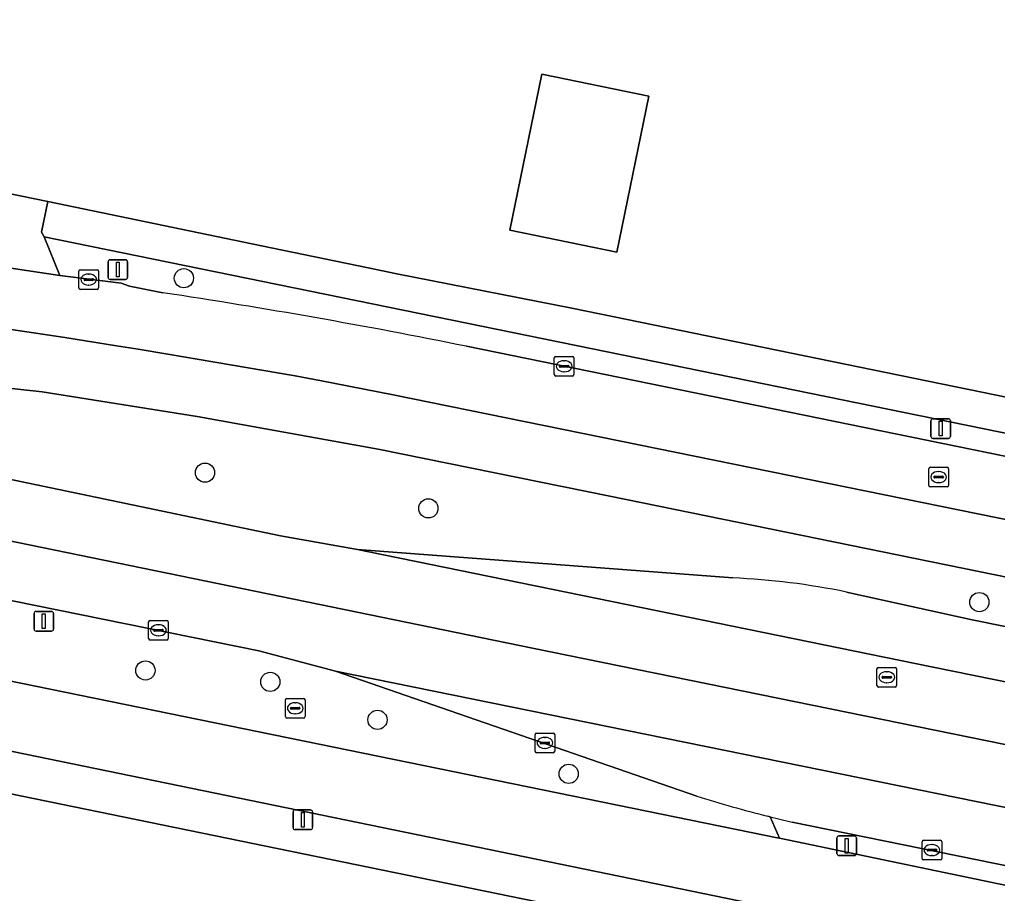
# Model space of a CAD drawing. Extents: x 157692 to 159674, y 381452 to 383291.
# Drawn here: x 158373.4 to 158423.17, y 382119.29 to 382163.8 of the extents above; entities that cross this region are included whole.
import ezdxf

# ---------------------------------------------------------------- set-up
doc = ezdxf.new("R2010")
doc.units = 0
for name, color, linetype in [('IMGEO_Berm_groen', 7, 'Continuous'), ('IMGEO_Boom', 7, 'Continuous'), ('IMGEO_Erf', 7, 'Continuous'), ('IMGEO_Fietspad_gesloten', 7, 'Continuous'), ('IMGEO_Kolk', 7, 'Continuous'), ('IMGEO_Lichtmast', 7, 'Continuous'), ('IMGEO_Pand', 7, 'Continuous'), ('IMGEO_Rijbaan_lokaal_open', 7, 'Continuous'), ('IMGEO_Rijbaan_regionaal_gesloten', 7, 'Continuous'), ('IMGEO_Rioolput', 7, 'Continuous'), ('IMGEO_Voetpad_open', 7, 'Continuous')]:
    doc.layers.add(name, color=color, linetype=linetype)

msp = doc.modelspace()

# ---------------------------------------------------------------- linework, layer by layer
at = {"layer": 'IMGEO_Berm_groen'}
for points in [[(158374.656, 382152.742), (158375.449, 382150.768), (158378.563, 382150.38), (158378.992, 382150.214), (158380.686, 382149.885)], [(158396.14, 382147.161), (158448.457, 382136.469), (158449.501, 382137.443), (158374.656, 382152.742)], [(158344.713, 382146.125), (158352.288, 382144.578), (158357.221, 382143.564), (158371.964, 382140.573), (158386.686, 382137.51), (158390.605, 382136.81), (158409.702, 382135.36)], [(158403.45, 382139.53), (158391.658, 382141.923), (158382.438, 382143.582), (158374.541, 382144.834), (158372.362, 382145.076)], [(158389.479, 382130.608), (158385.572, 382131.651), (158358.314, 382137.179), (158346.937, 382139.54), (158342.861, 382135.288), (158345.026, 382134.852), (158346.023, 382134.679), (158352.956, 382133.799), (158354.958, 382133.543), (158355.92, 382133.406), (158356.182, 382133.329), (158356.236, 382133.545), (158364.316, 382131.865), (158411.39, 382122.244), (158411.877, 382122.143), (158412.089, 382122.099), (158411.605, 382123.193), (158411.489, 382123.222)], [(158494.863, 382120.858), (158403.45, 382139.53)], [(158415.49, 382134.641), (158421.885, 382133.229), (158438.59, 382129.851), (158494.288, 382118.578)], [(158407.873, 382124.252), (158389.479, 382130.608)]]:
    msp.add_lwpolyline(points, dxfattribs=at)
for centre, radius, start, end in [((158334.701, 381843.801), 309.519, 78.55087, 81.45601), ((158408.178, 382099.435), 35.957, 78.2669, 87.5708), ((158426.276, 382181.998), 60.607, 252.32317, 255.87814)]:
    msp.add_arc(centre, radius, start, end, dxfattribs=at)
at = {"layer": 'IMGEO_Boom'}
for centre in [(158381.763, 382150.626), (158382.836, 382140.722), (158394.208, 382138.903), (158422.256, 382134.129), (158379.804, 382130.649), (158386.161, 382130.068), (158391.619, 382128.133), (158401.352, 382125.383)]:
    msp.add_circle(centre, 0.489, dxfattribs=at)
at = {"layer": 'IMGEO_Erf'}
for points in [[(158329.552, 382163.801), (158340.615, 382161.542), (158340.738, 382161.516), (158348.172, 382159.953), (158353.898, 382158.823), (158363.885, 382156.775), (158374.834, 382154.535), (158385.72, 382152.276), (158391.139, 382151.151), (158392.597, 382150.848), (158401.504, 382149.101), (158450.952, 382138.97), (158451.002, 382139.245), (158458.092, 382137.811), (158458.013, 382137.476), (158474.845, 382134.113)], [(158482.902, 382100.939), (158451.557, 382108.262), (158420.864, 382114.543), (158420.794, 382114.557), (158413.202, 382116.111), (158407.519, 382117.274), (158341.43, 382130.834), (158335.43, 382132.061), (158334.656, 382132.219), (158219.414, 382155.844), (158206.316, 382158.502)]]:
    msp.add_lwpolyline(points, dxfattribs=at)
msp.add_lwpolyline([(158405.43, 382159.904), (158403.797, 382151.961), (158398.351, 382153.081), (158399.984, 382161.025)], close=True, dxfattribs=at)
at = {"layer": 'IMGEO_Fietspad_gesloten'}
msp.add_lwpolyline([(158425.259, 382119.357), (158412.089, 382122.099), (158411.877, 382122.143), (158411.39, 382122.244), (158364.316, 382131.865), (158356.236, 382133.545), (158356.182, 382133.329), (158355.402, 382130.125), (158363.947, 382128.382), (158413.639, 382118.174), (158421.294, 382116.601), (158452.239, 382110.244), (158494.143, 382100.466)], dxfattribs=at)
at = {"layer": 'IMGEO_Kolk'}
for p, q in [((158376.417, 382150.133), (158376.417, 382150.985)), ((158376.492, 382151.059), (158377.344, 382151.059)), ((158377.418, 382150.985), (158377.418, 382150.133)), ((158376.676, 382150.553), (158376.676, 382150.565)), ((158377.114, 382150.516), (158376.716, 382150.516)), ((158376.719, 382150.602), (158377.117, 382150.602)), ((158376.905, 382150.839), (158376.93, 382150.839)), ((158377.16, 382150.565), (158377.16, 382150.553)), ((158377.344, 382150.059), (158376.492, 382150.059)), ((158376.928, 382150.279), (158376.903, 382150.279)), ((158400.618, 382145.717), (158400.618, 382146.569)), ((158400.693, 382146.643), (158401.545, 382146.643)), ((158401.106, 382146.423), (158401.131, 382146.423)), ((158401.619, 382146.569), (158401.619, 382145.717)), ((158400.877, 382146.137), (158400.877, 382146.149)), ((158401.315, 382146.1), (158400.917, 382146.1)), ((158400.92, 382146.186), (158401.318, 382146.186)), ((158401.361, 382146.149), (158401.361, 382146.137)), ((158401.545, 382145.643), (158400.693, 382145.643)), ((158401.129, 382145.863), (158401.104, 382145.863)), ((158379.965, 382132.27), (158379.965, 382133.122)), ((158380.04, 382133.196), (158380.892, 382133.196)), ((158380.453, 382132.976), (158380.478, 382132.976)), ((158380.966, 382133.122), (158380.966, 382132.27)), ((158380.224, 382132.69), (158380.224, 382132.702)), ((158380.662, 382132.653), (158380.264, 382132.653)), ((158380.267, 382132.739), (158380.665, 382132.739)), ((158380.708, 382132.702), (158380.708, 382132.69)), ((158380.892, 382132.196), (158380.04, 382132.196)), ((158380.476, 382132.416), (158380.451, 382132.416)), ((158399.639, 382126.535), (158399.639, 382127.387)), ((158399.714, 382127.461), (158400.566, 382127.461)), ((158399.941, 382127.004), (158400.339, 382127.004)), ((158400.127, 382127.241), (158400.152, 382127.241)), ((158400.64, 382127.387), (158400.64, 382126.535)), ((158399.898, 382126.955), (158399.898, 382126.967)), ((158400.336, 382126.918), (158399.938, 382126.918)), ((158400.15, 382126.681), (158400.125, 382126.681)), ((158400.382, 382126.967), (158400.382, 382126.955)), ((158400.566, 382126.461), (158399.714, 382126.461)), ((158419.34, 382121.074), (158419.34, 382121.926)), ((158419.415, 382122), (158420.267, 382122)), ((158419.642, 382121.543), (158420.04, 382121.543)), ((158419.828, 382121.78), (158419.853, 382121.78)), ((158420.341, 382121.926), (158420.341, 382121.074)), ((158419.599, 382121.494), (158419.599, 382121.506)), ((158420.037, 382121.457), (158419.639, 382121.457)), ((158419.851, 382121.22), (158419.826, 382121.22)), ((158420.083, 382121.506), (158420.083, 382121.494)), ((158420.267, 382121), (158419.415, 382121))]:
    msp.add_line(p, q, dxfattribs=at)
for points in [[(158376.417, 382150.133), (158376.417, 382150.985)], [(158376.492, 382151.059), (158377.344, 382151.059)], [(158377.418, 382150.985), (158377.418, 382150.133)], [(158377.344, 382150.059), (158376.492, 382150.059)], [(158400.618, 382145.717), (158400.618, 382146.569)], [(158400.693, 382146.643), (158401.545, 382146.643)], [(158401.619, 382146.569), (158401.619, 382145.717)], [(158401.545, 382145.643), (158400.693, 382145.643)], [(158379.965, 382132.27), (158379.965, 382133.122)], [(158380.04, 382133.196), (158380.892, 382133.196)], [(158380.966, 382133.122), (158380.966, 382132.27)], [(158380.892, 382132.196), (158380.04, 382132.196)], [(158399.639, 382126.535), (158399.639, 382127.387)], [(158399.714, 382127.461), (158400.566, 382127.461)], [(158400.64, 382127.387), (158400.64, 382126.535)], [(158400.566, 382126.461), (158399.714, 382126.461)], [(158419.34, 382121.074), (158419.34, 382121.926)], [(158419.415, 382122), (158420.267, 382122)], [(158420.341, 382121.926), (158420.341, 382121.074)], [(158420.267, 382121), (158419.415, 382121)]]:
    msp.add_lwpolyline(points, dxfattribs=at)
for centre, radius, start, end in [((158376.494, 382150.983), 0.0765, 91.552, 178.448), ((158376.494, 382150.983), 0.0765, 91.552, 178.448), ((158377.342, 382150.983), 0.0765, 1.552, 88.448), ((158377.342, 382150.983), 0.0765, 1.552, 88.448), ((158376.716, 382150.562), 0.0403, 85.8775, 175.7526), ((158376.713, 382150.552), 0.0366, 178.938, 274.7102), ((158377.117, 382150.559), 0.043, 264.8664, 352.4533), ((158377.121, 382150.564), 0.0386, 1.7309, 96.639), ((158376.494, 382150.135), 0.0765, 181.552, 268.448), ((158376.494, 382150.135), 0.0765, 181.552, 268.448), ((158377.342, 382150.135), 0.0765, 271.552, 358.448), ((158377.342, 382150.135), 0.0765, 271.552, 358.448), ((158400.695, 382146.567), 0.0765, 91.552, 178.448), ((158400.695, 382146.567), 0.0765, 91.552, 178.448), ((158401.543, 382146.567), 0.0765, 1.552, 88.448), ((158401.543, 382146.567), 0.0765, 1.552, 88.448), ((158400.917, 382146.146), 0.0403, 85.8775, 175.7526), ((158400.914, 382146.136), 0.0366, 178.938, 274.7102), ((158401.318, 382146.143), 0.043, 264.8664, 352.4533), ((158401.322, 382146.148), 0.0386, 1.7309, 96.639), ((158400.695, 382145.719), 0.0765, 181.552, 268.448), ((158400.695, 382145.719), 0.0765, 181.552, 268.448), ((158401.543, 382145.719), 0.0765, 271.552, 358.448), ((158401.543, 382145.719), 0.0765, 271.552, 358.448), ((158380.042, 382133.12), 0.0765, 91.552, 178.448), ((158380.042, 382133.12), 0.0765, 91.552, 178.448), ((158380.89, 382133.12), 0.0765, 1.552, 88.448), ((158380.89, 382133.12), 0.0765, 1.552, 88.448), ((158380.264, 382132.699), 0.0403, 85.8775, 175.7526), ((158380.261, 382132.689), 0.0366, 178.938, 274.7102), ((158380.665, 382132.696), 0.043, 264.8664, 352.4533), ((158380.669, 382132.701), 0.0386, 1.7309, 96.639), ((158380.042, 382132.272), 0.0765, 181.552, 268.448), ((158380.042, 382132.272), 0.0765, 181.552, 268.448), ((158380.89, 382132.272), 0.0765, 271.552, 358.448), ((158380.89, 382132.272), 0.0765, 271.552, 358.448), ((158399.716, 382127.385), 0.0765, 91.552, 178.448), ((158399.716, 382127.385), 0.0765, 91.552, 178.448), ((158399.938, 382126.964), 0.0403, 85.8775, 175.7526), ((158400.343, 382126.966), 0.0386, 1.7309, 96.639), ((158400.564, 382127.385), 0.0765, 1.552, 88.448), ((158400.564, 382127.385), 0.0765, 1.552, 88.448), ((158399.716, 382126.537), 0.0765, 181.552, 268.448), ((158399.716, 382126.537), 0.0765, 181.552, 268.448), ((158399.935, 382126.954), 0.0366, 178.938, 274.7102), ((158400.339, 382126.961), 0.043, 264.8664, 352.4533), ((158400.564, 382126.537), 0.0765, 271.552, 358.448), ((158400.564, 382126.537), 0.0765, 271.552, 358.448), ((158419.417, 382121.924), 0.0765, 91.552, 178.448), ((158419.417, 382121.924), 0.0765, 91.552, 178.448), ((158419.639, 382121.503), 0.0403, 85.8775, 175.7526), ((158420.044, 382121.505), 0.0386, 1.7309, 96.639), ((158420.265, 382121.924), 0.0765, 1.552, 88.448), ((158420.265, 382121.924), 0.0765, 1.552, 88.448), ((158419.417, 382121.076), 0.0765, 181.552, 268.448), ((158419.417, 382121.076), 0.0765, 181.552, 268.448), ((158419.636, 382121.493), 0.0366, 178.938, 274.7102), ((158420.04, 382121.5), 0.043, 264.8664, 352.4533), ((158420.265, 382121.076), 0.0765, 271.552, 358.448), ((158420.265, 382121.076), 0.0765, 271.552, 358.448)]:
    msp.add_arc(centre, radius, start, end, dxfattribs=at)
for centre, major_axis, ratio, start_param, end_param in [((158376.904, 382150.559), (-0.387, 0.002), 0.722429, 4.712389, 7.853982), ((158376.929, 382150.559), (-0.39, 0.002), 0.717154, 1.570796, 4.712389), ((158401.105, 382146.143), (-0.387, 0.002), 0.722429, 4.712389, 7.853982), ((158401.13, 382146.143), (-0.39, 0.002), 0.717154, 1.570796, 4.712389), ((158380.452, 382132.696), (-0.387, 0.002), 0.722429, 4.712389, 7.853982), ((158380.477, 382132.696), (-0.39, 0.002), 0.717154, 1.570796, 4.712389), ((158400.126, 382126.961), (-0.387, 0.002), 0.722429, 4.712389, 7.853982), ((158400.151, 382126.961), (-0.39, 0.002), 0.717154, 1.570796, 4.712389), ((158419.827, 382121.5), (-0.387, 0.002), 0.722429, 4.712389, 7.853982), ((158419.852, 382121.5), (-0.39, 0.002), 0.717154, 1.570796, 4.712389)]:
    msp.add_ellipse(centre, major_axis=major_axis, ratio=ratio, start_param=start_param, end_param=end_param, dxfattribs=at)
at = {"layer": 'IMGEO_Lichtmast'}
for p, q in [((158377.906, 382150.666), (158377.906, 382151.466)), ((158377.906, 382151.466), (158377.906, 382150.666)), ((158378.006, 382151.566), (158378.796, 382151.566)), ((158378.796, 382151.566), (158378.006, 382151.566)), ((158378.896, 382151.466), (158378.896, 382150.666)), ((158378.896, 382150.666), (158378.896, 382151.466)), ((158378.796, 382150.566), (158378.006, 382150.566)), ((158378.006, 382150.566), (158378.796, 382150.566)), ((158419.89, 382143.467), (158420.68, 382143.467)), ((158420.68, 382143.467), (158419.89, 382143.467)), ((158419.79, 382142.567), (158419.79, 382143.367)), ((158419.79, 382143.367), (158419.79, 382142.567)), ((158420.78, 382143.367), (158420.78, 382142.567)), ((158420.78, 382142.567), (158420.78, 382143.367)), ((158420.68, 382142.467), (158419.89, 382142.467)), ((158419.89, 382142.467), (158420.68, 382142.467)), ((158374.135, 382132.752), (158374.135, 382133.552)), ((158374.135, 382133.552), (158374.135, 382132.752)), ((158374.235, 382133.652), (158375.025, 382133.652)), ((158375.025, 382133.652), (158374.235, 382133.652)), ((158375.125, 382133.552), (158375.125, 382132.752)), ((158375.125, 382132.752), (158375.125, 382133.552)), ((158375.025, 382132.652), (158374.235, 382132.652)), ((158374.235, 382132.652), (158375.025, 382132.652)), ((158387.421, 382123.542), (158388.211, 382123.542)), ((158388.211, 382123.542), (158387.421, 382123.542)), ((158387.321, 382122.642), (158387.321, 382123.442)), ((158387.321, 382123.442), (158387.321, 382122.642)), ((158388.311, 382123.442), (158388.311, 382122.642)), ((158388.311, 382122.642), (158388.311, 382123.442)), ((158388.211, 382122.542), (158387.421, 382122.542)), ((158387.421, 382122.542), (158388.211, 382122.542)), ((158415.005, 382121.323), (158415.005, 382122.123)), ((158415.005, 382122.123), (158415.005, 382121.323)), ((158415.105, 382122.223), (158415.895, 382122.223)), ((158415.895, 382122.223), (158415.105, 382122.223)), ((158415.995, 382122.123), (158415.995, 382121.323)), ((158415.995, 382121.323), (158415.995, 382122.123)), ((158415.895, 382121.223), (158415.105, 382121.223)), ((158415.105, 382121.223), (158415.895, 382121.223))]:
    msp.add_line(p, q, dxfattribs=at)
for points in [[(158378.326, 382151.441), (158378.476, 382151.441), (158378.476, 382150.691), (158378.326, 382150.691), (158378.326, 382151.441)], [(158420.21, 382143.342), (158420.36, 382143.342), (158420.36, 382142.592), (158420.21, 382142.592), (158420.21, 382143.342)], [(158374.555, 382133.527), (158374.705, 382133.527), (158374.705, 382132.777), (158374.555, 382132.777), (158374.555, 382133.527)], [(158387.741, 382123.417), (158387.891, 382123.417), (158387.891, 382122.667), (158387.741, 382122.667), (158387.741, 382123.417)], [(158415.425, 382122.098), (158415.575, 382122.098), (158415.575, 382121.348), (158415.425, 382121.348), (158415.425, 382122.098)]]:
    msp.add_lwpolyline(points, dxfattribs=at)
for centre, start, end in [((158378.006, 382151.466), 90, 180), ((158378.006, 382151.466), 90, 180), ((158378.796, 382151.466), 0, 90), ((158378.796, 382151.466), 360, 90), ((158378.006, 382150.666), 180, 270), ((158378.006, 382150.666), 180, 270), ((158378.796, 382150.666), 270, 0), ((158378.796, 382150.666), 270, 0), ((158419.89, 382143.367), 90, 180), ((158419.89, 382143.367), 90, 180), ((158420.68, 382143.367), 0, 90), ((158420.68, 382143.367), 360, 90), ((158419.89, 382142.567), 180, 270), ((158419.89, 382142.567), 180, 270), ((158420.68, 382142.567), 270, 0), ((158420.68, 382142.567), 270, 0), ((158374.235, 382133.552), 90, 180), ((158374.235, 382133.552), 90, 180), ((158375.025, 382133.552), 0, 90), ((158375.025, 382133.552), 360, 90), ((158374.235, 382132.752), 180, 270), ((158374.235, 382132.752), 180, 270), ((158375.025, 382132.752), 270, 0), ((158375.025, 382132.752), 270, 0), ((158387.421, 382123.442), 90, 180), ((158387.421, 382123.442), 90, 180), ((158388.211, 382123.442), 0, 90), ((158388.211, 382123.442), 360, 90), ((158387.421, 382122.642), 180, 270), ((158387.421, 382122.642), 180, 270), ((158388.211, 382122.642), 270, 0), ((158388.211, 382122.642), 270, 0), ((158415.105, 382122.123), 90, 180), ((158415.105, 382122.123), 90, 180), ((158415.895, 382122.123), 0, 90), ((158415.895, 382122.123), 360, 90), ((158415.105, 382121.323), 180, 270), ((158415.105, 382121.323), 180, 270), ((158415.895, 382121.323), 270, 0), ((158415.895, 382121.323), 270, 0)]:
    msp.add_arc(centre, 0.1, start, end, dxfattribs=at)
at = {"layer": 'IMGEO_Pand'}
msp.add_lwpolyline([(158403.797, 382151.961), (158405.43, 382159.904), (158399.984, 382161.025), (158398.351, 382153.081)], close=True, dxfattribs=at)
at = {"layer": 'IMGEO_Rijbaan_lokaal_open'}
msp.add_lwpolyline([(158374.834, 382154.535), (158363.885, 382156.775), (158363.681, 382155.751), (158363.025, 382155.101), (158360.636, 382152.982), (158375.449, 382150.768), (158374.656, 382152.742), (158374.519, 382152.971)], close=True, dxfattribs=at)
msp.add_lwpolyline([(158411.605, 382123.193), (158412.089, 382122.099), (158425.259, 382119.357), (158425.894, 382120.243), (158412.732, 382122.922)], dxfattribs=at)
msp.add_arc((158427.734, 382187.79), 66.581, 255.98053, 256.97802, dxfattribs=at)
at = {"layer": 'IMGEO_Rijbaan_regionaal_gesloten'}
for points in [[(158380.686, 382149.885), (158378.992, 382150.214), (158378.563, 382150.38), (158375.449, 382150.768), (158360.636, 382152.982), (158353.832, 382154.019), (158346.089, 382155.189), (158343.515, 382152.527), (158344.701, 382152.34), (158359.702, 382149.969), (158364.851, 382149.208), (158367.573, 382148.849), (158371.817, 382148.178), (158375.703, 382147.604), (158378.325, 382147.182), (158379.439, 382147.019), (158380.951, 382146.761), (158383.343, 382146.352), (158387.42, 382145.655), (158388.681, 382145.418), (158392.408, 382144.693), (158448.183, 382133.33), (158495.454, 382123.689)], [(158380.951, 382146.761), (158379.439, 382147.019), (158378.325, 382147.182), (158375.703, 382147.604), (158371.817, 382148.178), (158367.573, 382148.849), (158364.851, 382149.208), (158359.702, 382149.969), (158344.701, 382152.34), (158343.515, 382152.527), (158341.105, 382150.035), (158367.102, 382145.855), (158371.31, 382145.178)], [(158496.08, 382126.707), (158458.934, 382134.316), (158448.457, 382136.469), (158396.14, 382147.161)], [(158372.362, 382145.076), (158374.541, 382144.834), (158382.438, 382143.582), (158391.658, 382141.923), (158403.45, 382139.53), (158494.863, 382120.858), (158495.454, 382123.689), (158448.183, 382133.33), (158392.408, 382144.693), (158388.681, 382145.418), (158387.42, 382145.655), (158383.343, 382146.352), (158380.951, 382146.761)], [(158409.702, 382135.36), (158390.605, 382136.81), (158391.171, 382136.694), (158418.987, 382131.007), (158432.909, 382128.16), (158493.673, 382115.792), (158494.288, 382118.578), (158438.59, 382129.851), (158421.885, 382133.229)], [(158421.885, 382133.229), (158415.49, 382134.641)], [(158389.479, 382130.608), (158407.873, 382124.252)], [(158412.732, 382122.922), (158425.894, 382120.243), (158491.699, 382106.851), (158492.324, 382109.681), (158389.479, 382130.608)], [(158411.489, 382123.222), (158411.605, 382123.193)]]:
    msp.add_lwpolyline(points, dxfattribs=at)
for points in [[(158357.221, 382143.564), (158352.288, 382144.578), (158344.713, 382146.125), (158340.949, 382146.89), (158338.533, 382147.375), (158336.056, 382144.815), (158342.459, 382143.505), (158399.506, 382131.779), (158492.993, 382112.71), (158493.673, 382115.792), (158432.909, 382128.16), (158418.987, 382131.007), (158391.171, 382136.694), (158390.605, 382136.81), (158386.686, 382137.51), (158371.964, 382140.573)], [(158342.459, 382143.505), (158336.056, 382144.815), (158333.614, 382142.258), (158339.99, 382140.943), (158345.487, 382139.811), (158346.937, 382139.54), (158358.314, 382137.179), (158385.572, 382131.651), (158389.479, 382130.608), (158492.324, 382109.681), (158492.993, 382112.71), (158399.506, 382131.779)]]:
    msp.add_lwpolyline(points, close=True, dxfattribs=at)
for centre, radius, start, end in [((158334.701, 381843.801), 309.519, 78.55087, 81.45601), ((158408.178, 382099.435), 35.957, 78.2669, 87.5708), ((158426.276, 382181.998), 60.607, 252.32317, 255.87814), ((158427.734, 382187.79), 66.581, 255.98053, 256.97802)]:
    msp.add_arc(centre, radius, start, end, dxfattribs=at)
at = {"layer": 'IMGEO_Rioolput'}
for p, q in [((158419.759, 382140.997), (158420.611, 382140.997)), ((158419.684, 382140.071), (158419.684, 382140.923)), ((158419.943, 382140.491), (158419.943, 382140.503)), ((158420.381, 382140.454), (158419.983, 382140.454)), ((158419.986, 382140.54), (158420.384, 382140.54)), ((158420.172, 382140.777), (158420.197, 382140.777)), ((158420.427, 382140.503), (158420.427, 382140.491)), ((158420.685, 382140.923), (158420.685, 382140.071)), ((158420.611, 382139.997), (158419.759, 382139.997)), ((158420.195, 382140.217), (158420.17, 382140.217)), ((158417.042, 382129.877), (158417.042, 382130.729)), ((158417.117, 382130.803), (158417.969, 382130.803)), ((158417.53, 382130.583), (158417.555, 382130.583)), ((158418.043, 382130.729), (158418.043, 382129.877)), ((158417.301, 382130.297), (158417.301, 382130.309)), ((158417.739, 382130.26), (158417.341, 382130.26)), ((158417.344, 382130.346), (158417.742, 382130.346)), ((158417.553, 382130.023), (158417.528, 382130.023)), ((158417.785, 382130.309), (158417.785, 382130.297)), ((158417.969, 382129.803), (158417.117, 382129.803)), ((158386.929, 382128.296), (158386.929, 382129.148)), ((158387.004, 382129.222), (158387.856, 382129.222)), ((158387.417, 382129.002), (158387.442, 382129.002)), ((158387.93, 382129.148), (158387.93, 382128.296)), ((158387.188, 382128.716), (158387.188, 382128.728)), ((158387.626, 382128.679), (158387.228, 382128.679)), ((158387.231, 382128.765), (158387.629, 382128.765)), ((158387.672, 382128.728), (158387.672, 382128.716)), ((158387.856, 382128.222), (158387.004, 382128.222)), ((158387.44, 382128.442), (158387.415, 382128.442))]:
    msp.add_line(p, q, dxfattribs=at)
for points in [[(158419.759, 382140.997), (158420.611, 382140.997)], [(158419.684, 382140.071), (158419.684, 382140.923)], [(158420.685, 382140.923), (158420.685, 382140.071)], [(158420.611, 382139.997), (158419.759, 382139.997)], [(158417.042, 382129.877), (158417.042, 382130.729)], [(158417.117, 382130.803), (158417.969, 382130.803)], [(158418.043, 382130.729), (158418.043, 382129.877)], [(158417.969, 382129.803), (158417.117, 382129.803)], [(158386.929, 382128.296), (158386.929, 382129.148)], [(158387.004, 382129.222), (158387.856, 382129.222)], [(158387.93, 382129.148), (158387.93, 382128.296)], [(158387.856, 382128.222), (158387.004, 382128.222)]]:
    msp.add_lwpolyline(points, dxfattribs=at)
for centre, radius, start, end in [((158419.761, 382140.921), 0.0765, 91.552, 178.448), ((158419.761, 382140.921), 0.0765, 91.552, 178.448), ((158420.609, 382140.921), 0.0765, 1.552, 88.448), ((158420.609, 382140.921), 0.0765, 1.552, 88.448), ((158419.983, 382140.5), 0.0403, 85.8775, 175.7526), ((158419.98, 382140.49), 0.0366, 178.938, 274.7102), ((158420.384, 382140.497), 0.043, 264.8664, 352.4533), ((158420.388, 382140.502), 0.0386, 1.7309, 96.639), ((158419.761, 382140.073), 0.0765, 181.552, 268.448), ((158419.761, 382140.073), 0.0765, 181.552, 268.448), ((158420.609, 382140.073), 0.0765, 271.552, 358.448), ((158420.609, 382140.073), 0.0765, 271.552, 358.448), ((158417.119, 382130.727), 0.0765, 91.552, 178.448), ((158417.119, 382130.727), 0.0765, 91.552, 178.448), ((158417.967, 382130.727), 0.0765, 1.552, 88.448), ((158417.967, 382130.727), 0.0765, 1.552, 88.448), ((158417.341, 382130.306), 0.0403, 85.8775, 175.7526), ((158417.338, 382130.296), 0.0366, 178.938, 274.7102), ((158417.742, 382130.303), 0.043, 264.8664, 352.4533), ((158417.746, 382130.308), 0.0386, 1.7309, 96.639), ((158417.119, 382129.879), 0.0765, 181.552, 268.448), ((158417.119, 382129.879), 0.0765, 181.552, 268.448), ((158417.967, 382129.879), 0.0765, 271.552, 358.448), ((158417.967, 382129.879), 0.0765, 271.552, 358.448), ((158387.006, 382129.146), 0.0765, 91.552, 178.448), ((158387.006, 382129.146), 0.0765, 91.552, 178.448), ((158387.854, 382129.146), 0.0765, 1.552, 88.448), ((158387.854, 382129.146), 0.0765, 1.552, 88.448), ((158387.228, 382128.725), 0.0403, 85.8775, 175.7526), ((158387.225, 382128.715), 0.0366, 178.938, 274.7102), ((158387.629, 382128.722), 0.043, 264.8664, 352.4533), ((158387.633, 382128.727), 0.0386, 1.7309, 96.639), ((158387.006, 382128.298), 0.0765, 181.552, 268.448), ((158387.006, 382128.298), 0.0765, 181.552, 268.448), ((158387.854, 382128.298), 0.0765, 271.552, 358.448), ((158387.854, 382128.298), 0.0765, 271.552, 358.448)]:
    msp.add_arc(centre, radius, start, end, dxfattribs=at)
for centre, major_axis, ratio, start_param, end_param in [((158420.171, 382140.497), (-0.387, 0.002), 0.722429, 4.712389, 7.853982), ((158420.196, 382140.497), (-0.39, 0.002), 0.717154, 1.570796, 4.712389), ((158417.529, 382130.303), (-0.387, 0.002), 0.722429, 4.712389, 7.853982), ((158417.554, 382130.303), (-0.39, 0.002), 0.717154, 1.570796, 4.712389), ((158387.416, 382128.722), (-0.387, 0.002), 0.722429, 4.712389, 7.853982), ((158387.441, 382128.722), (-0.39, 0.002), 0.717154, 1.570796, 4.712389)]:
    msp.add_ellipse(centre, major_axis=major_axis, ratio=ratio, start_param=start_param, end_param=end_param, dxfattribs=at)
at = {"layer": 'IMGEO_Voetpad_open'}
msp.add_lwpolyline([(158232.397, 382154.551), (158222.611, 382157.3), (158201.188, 382161.648), (158200.819, 382159.771), (158201.692, 382159.577), (158201.667, 382159.445), (158205.717, 382158.623), (158206.19, 382158.527), (158206.316, 382158.502), (158219.414, 382155.844), (158334.656, 382132.219), (158335.43, 382132.061), (158341.43, 382130.834), (158407.519, 382117.274), (158413.202, 382116.111), (158413.639, 382118.174), (158363.947, 382128.382), (158355.402, 382130.125), (158355.15, 382130.186), (158348.218, 382131.053)], dxfattribs=at)
msp.add_lwpolyline([(158449.501, 382137.443), (158450.9, 382138.779), (158450.952, 382138.97), (158401.504, 382149.101), (158392.597, 382150.848), (158391.139, 382151.151), (158385.72, 382152.276), (158374.834, 382154.535), (158374.519, 382152.971), (158374.656, 382152.742)], close=True, dxfattribs=at)

doc.saveas('drawing.dxf')
